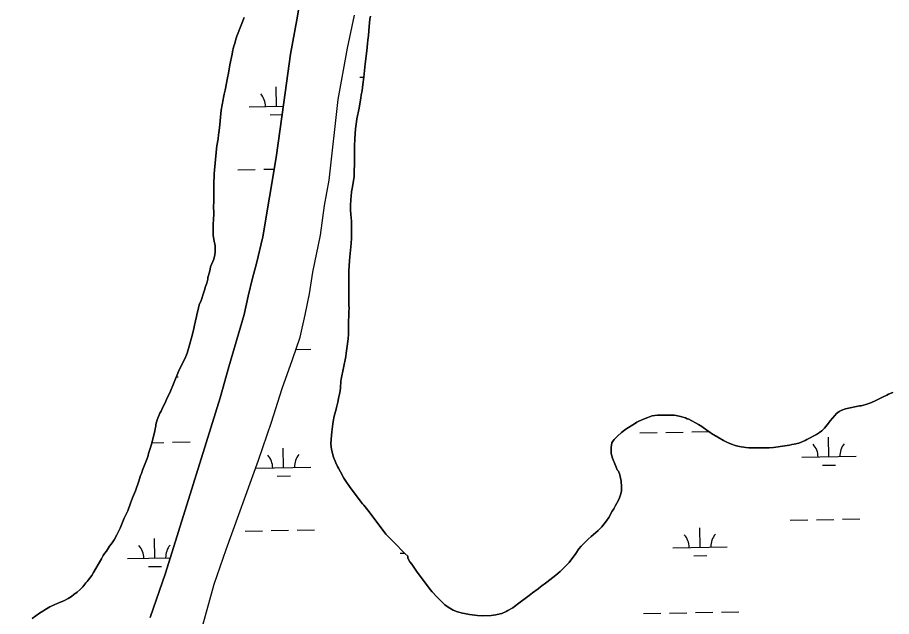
# Model space of a CAD drawing. Extents: x 3989314 to 4027622, y 243956 to 270014.
# Drawn here: x 4020146 to 4021754, y 256938 to 258041 of the extents above; entities that cross this region are included whole.
import ezdxf

# ---------------------------------------------------------------- set-up
doc = ezdxf.new("R2010")
doc.units = 0
for name, color, linetype in [('V-GRID-MAJR', 7, 'Continuous'), ('V-RIVR-EDGE', 7, 'Continuous'), ('V-TOPO-SHOR', 7, 'Continuous'), ('V-WETL-SWMP', 7, 'Continuous')]:
    doc.layers.add(name, color=color, linetype=linetype)

msp = doc.modelspace()

# ---------------------------------------------------------------- linework, layer by layer
at = {"layer": 'V-GRID-MAJR'}
msp.add_spline([(4020208.5, 249925.9), (4020086, 255983.7), (4019963.5, 262043.3), (4019841, 268102.9), (4019840.9, 268104.9)], degree=3, dxfattribs=at)
at = {"layer": 'V-RIVR-EDGE'}
for points in [[(4020738.3, 257347.7), (4020738.6, 257350.7), (4020739.2, 257354), (4020739.8, 257359.2), (4020740.8, 257371.4), (4020741.4, 257375.4), (4020749.8, 257417.1), (4020750.4, 257423.1), (4020751.8, 257431.9), (4020753.9, 257449.6), (4020754.7, 257458.2), (4020755, 257463.9), (4020755, 257478), (4020755.2, 257496.1), (4020755.4, 257500.7), (4020755.8, 257505.4), (4020755.5, 257512.4), (4020755.6, 257517.4), (4020755.5, 257574.5), (4020756.4, 257593.3), (4020757, 257600.5), (4020759.6, 257625.2), (4020760.4, 257635), (4020760.4, 257665.5), (4020759.8, 257672.7), (4020759.2, 257677.7), (4020758.4, 257687.2), (4020758.4, 257694.3), (4020759.1, 257706.6), (4020759.9, 257711.7), (4020760.5, 257720), (4020762, 257729.6), (4020762.9, 257733.9), (4020764.5, 257743.9), (4020764.9, 257748.2), (4020765, 257759.4), (4020765.9, 257770.2), (4020765.9, 257804.3), (4020766.2, 257818), (4020767.8, 257836.3), (4020769.3, 257849.2), (4020770.1, 257854.8), (4020774.2, 257874), (4020777.6, 257893), (4020778.3, 257898.5), (4020779.7, 257906.7), (4020780.9, 257918.1), (4020782.7, 257931.3), (4020785.3, 257955.8), (4020788.5, 257980.1), (4020789.8, 257993.4), (4020790.3, 257999.4), (4020791.4, 258007.9), (4020792.7, 258024.8), (4020794.2, 258038.4), (4020795, 258043.6)], [(4020562.9, 258041.5), (4020557.1, 258027.3), (4020549.3, 258007.1), (4020547.6, 258001.5), (4020545.6, 257993.5), (4020544.1, 257990), (4020543.2, 257986.4), (4020541.4, 257977.7), (4020540.7, 257973.8), (4020536.6, 257953.9), (4020533.6, 257939), (4020532.1, 257930.1), (4020527.6, 257907.7), (4020525.9, 257900.3), (4020524.9, 257894), (4020524, 257890.2), (4020520.3, 257870.8), (4020517.3, 257837.8), (4020516.2, 257828.7), (4020515.6, 257825), (4020514.7, 257817.6), (4020512.3, 257804.7), (4020511.7, 257799.1), (4020507.6, 257753.6), (4020507.2, 257745.4), (4020506.7, 257741.2), (4020506.8, 257699.1), (4020506.5, 257695.5), (4020506.7, 257679.2), (4020506.5, 257670), (4020505.6, 257660.3), (4020505.5, 257656.7), (4020505.5, 257647.5), (4020505.8, 257640.4), (4020506.8, 257632.5), (4020509.1, 257620.8), (4020509.6, 257616.1), (4020509.4, 257609.9), (4020508.8, 257604.2)], [(4020508.8, 257604.2), (4020507, 257596.4), (4020501, 257581.9), (4020499.9, 257577.7), (4020498.9, 257572.5), (4020496.1, 257562.5), (4020495.7, 257559.4), (4020494, 257552.3), (4020491.8, 257546.1), (4020490, 257539), (4020487.9, 257533.5), (4020483.3, 257519.9), (4020480, 257511.9), (4020478.4, 257506.5), (4020475.3, 257493.9), (4020474.7, 257490.4), (4020471.3, 257475), (4020469.7, 257465.7), (4020465.5, 257451.5), (4020464.5, 257446.8), (4020462.8, 257440.6), (4020461.4, 257436.3), (4020457.7, 257423.2), (4020456.3, 257420.1), (4020453.6, 257412.9), (4020444.7, 257395.9), (4020441.9, 257389.7), (4020426.1, 257350.1), (4020421.9, 257342.3), (4020416.5, 257330.4), (4020412.5, 257322.4), (4020409.9, 257316.5), (4020407.7, 257312.5), (4020404.1, 257303.3), (4020402.8, 257300.1), (4020400.4, 257291.7), (4020399.9, 257288.7), (4020398.9, 257283.9), (4020398.3, 257280.3), (4020394.1, 257262.3), (4020392.1, 257255.7), (4020390, 257247.7), (4020386.8, 257238.4), (4020385.9, 257234.6), (4020384.3, 257229.3), (4020383, 257226.1), (4020375.9, 257207.6), (4020373.8, 257201.5), (4020372.2, 257197.8), (4020368.6, 257187.7), (4020362.6, 257169.7), (4020357.2, 257156.5), (4020353.6, 257146.9), (4020348.6, 257133), (4020346.8, 257129.2), (4020345.3, 257126.4), (4020341.9, 257119.2), (4020334.7, 257101.1), (4020330.4, 257092.2), (4020328.6, 257088.8), (4020323.2, 257079.4), (4020321, 257076), (4020317.8, 257071.5), (4020314.9, 257067.8), (4020313.1, 257064.6), (4020309.1, 257058.3), (4020305.8, 257054.3), (4020303.2, 257050.3), (4020300.2, 257044.6), (4020293.9, 257033.9), (4020285.6, 257019.1), (4020282.2, 257014), (4020275.9, 257005.4), (4020273.6, 257002.6), (4020271.1, 257000), (4020267.5, 256995.5), (4020265.5, 256992.8), (4020260.9, 256988), (4020255.3, 256983.2), (4020249.3, 256978.7), (4020245.2, 256975.3), (4020238.6, 256971.5), (4020231.9, 256967.9), (4020221.9, 256963.7), (4020218.4, 256962.5), (4020213, 256960), (4020205.3, 256956), (4020195.6, 256950.4), (4020191.9, 256947.8), (4020185.8, 256944.3), (4020172.4, 256934.5)], [(4021257.3, 257277.2), (4021249.9, 257270.6), (4021243.9, 257264.4), (4021241.8, 257261.8), (4021239.6, 257257.9), (4021238, 257249.5), (4021238, 257243), (4021238.4, 257238.7), (4021240.5, 257230.1), (4021246.2, 257216.1), (4021247.6, 257213), (4021249.3, 257208.5), (4021251.6, 257206.1), (4021254.2, 257199), (4021256.7, 257187.6), (4021257.3, 257177), (4021257.1, 257169.3), (4021255.5, 257162.3), (4021253.8, 257156.6), (4021251.8, 257152.3), (4021246.3, 257142.8), (4021242.9, 257136.4), (4021240, 257132), (4021233.6, 257120.6), (4021229.3, 257114.6), (4021220.7, 257103.6), (4021214.5, 257096.7), (4021205, 257088.9), (4021201.3, 257085.5), (4021195.6, 257080.9), (4021182.9, 257068), (4021178.9, 257062.6), (4021173, 257054.1), (4021160.8, 257037.9), (4021155.8, 257032.5), (4021144.5, 257020.9), (4021136.3, 257014.1), (4021120, 257001.5), (4021108.2, 256992.8), (4021103.9, 256989.4), (4021093.1, 256981.7), (4021087.4, 256977.2), (4021068.1, 256962.7), (4021060.5, 256956.9), (4021057, 256954.4), (4021048.2, 256949.3), (4021044.8, 256947.6), (4021036.8, 256944), (4021033.8, 256943.1), (4021025.8, 256941.6), (4021017.3, 256940.3), (4021001.9, 256939.4), (4020992, 256940.3), (4020977.2, 256941.9), (4020968.2, 256943.8), (4020964.3, 256944.4), (4020955.1, 256946.8), (4020947.2, 256949.7), (4020938, 256955.4), (4020932.2, 256959.9), (4020929.8, 256962.5), (4020917.3, 256974.6), (4020908.6, 256983.7), (4020905.1, 256987.7), (4020879.6, 257021.6), (4020877.3, 257025.6), (4020873.6, 257031), (4020871.3, 257034.7), (4020867.9, 257039.2), (4020863.7, 257045.6), (4020863.7, 257049.5), (4020858.6, 257054.4), (4020838.3, 257075.3), (4020831.9, 257081.5), (4020823.4, 257090.1), (4020812.8, 257103.7), (4020790.1, 257134), (4020782.7, 257143.4), (4020780.8, 257146), (4020758, 257175.9), (4020748.4, 257189.1), (4020746.3, 257192.8), (4020739.9, 257204.5), (4020736.2, 257211.7), (4020734.7, 257214.3), (4020731.4, 257221.1), (4020727.1, 257231.7), (4020725.1, 257238.3), (4020723.2, 257246.3), (4020722.4, 257255.9), (4020722.6, 257264.6), (4020723.8, 257278), (4020725.7, 257293.1), (4020726.8, 257297.3), (4020728.6, 257307.3), (4020731.9, 257319.8), (4020732.9, 257322.9), (4020735.2, 257332.9), (4020736.6, 257339.6), (4020737, 257343), (4020738.3, 257347.7)], [(4021756.8, 257350.5), (4021748.7, 257347.4), (4021745.4, 257346), (4021737.4, 257342.3), (4021723, 257334.8), (4021714.2, 257331.2), (4021706.7, 257328.6), (4021698.4, 257326.4), (4021695.1, 257325.9), (4021669.4, 257320.6), (4021662.8, 257318.3), (4021657.9, 257315.9), (4021653, 257311.8), (4021649.6, 257308.3), (4021641.1, 257298.4), (4021637.9, 257294.1), (4021630.7, 257285.3), (4021625.8, 257280.4), (4021621.5, 257277), (4021615.8, 257273.6), (4021598.1, 257264.2), (4021595, 257262.3), (4021583.8, 257257.5), (4021575.2, 257255.6), (4021570.7, 257254.9), (4021566.2, 257253.8), (4021557.5, 257252.7), (4021549.3, 257251), (4021545.6, 257250.4), (4021536.8, 257249.7), (4021528.7, 257248.9), (4021518.2, 257248.8), (4021510.8, 257248.9), (4021507.4, 257248.7), (4021496.3, 257248.7), (4021491.3, 257249), (4021485.9, 257249.6), (4021482.2, 257249.8), (4021477.4, 257250.5), (4021471.1, 257251.9), (4021466.1, 257253.4), (4021459.7, 257255.7), (4021452.3, 257258.8), (4021445.2, 257262.5), (4021434.4, 257268.6), (4021422.8, 257275.5), (4021419.9, 257277.7), (4021416.8, 257279.4), (4021405.1, 257288), (4021399.2, 257291.6), (4021380.9, 257301.6), (4021377.8, 257302.5), (4021374.9, 257303.9), (4021366, 257306.5), (4021357.5, 257308.3), (4021354.3, 257308.8), (4021350.4, 257309.1), (4021344.9, 257309.2), (4021331.5, 257309.1), (4021327.5, 257309.2), (4021323.5, 257308.9), (4021313.5, 257307.5), (4021301, 257302.9), (4021288.8, 257297.7), (4021285.4, 257296), (4021281, 257293.1), (4021277.8, 257291.4), (4021269.9, 257286), (4021263.6, 257282), (4021259.9, 257279.1), (4021257.3, 257277.2)]]:
    msp.add_lwpolyline(points, dxfattribs=at)
at = {"layer": 'V-TOPO-SHOR'}
for points in [[(4020389.8, 256936.5), (4020417.7, 257017.9), (4020492.6, 257257.9), (4020518.3, 257341), (4020534.3, 257397.9), (4020562.9, 257494.1), (4020569.9, 257528.4), (4020578, 257561.4), (4020585.2, 257588.1), (4020596.9, 257637.5), (4020621.4, 257783.4), (4020635.8, 257884.5), (4020647.7, 257973.8), (4020659.4, 258036.7), (4020673.7, 258120.1), (4020689.4, 258204.7), (4020701.3, 258267.8), (4020720.1, 258382), (4020726.8, 258419.7), (4020732, 258441.3), (4020734.1, 258451.8)], [(4020483.5, 256911.3), (4020507.5, 256997.8), (4020529.5, 257061.8), (4020589.2, 257226.1), (4020613.1, 257296.1), (4020632.4, 257357.8), (4020651.6, 257411.6), (4020665.6, 257452.8), (4020674.7, 257493.8), (4020682.8, 257532.5), (4020689.2, 257572.2), (4020703, 257640.7), (4020710.8, 257695.2), (4020719.1, 257741.4), (4020735.5, 257890), (4020753.1, 257984.5), (4020765.9, 258045.6)]]:
    msp.add_lwpolyline(points, dxfattribs=at)
at = {"layer": 'V-WETL-SWMP'}
for p, q in [((4020775.7, 257931.4), (4020782.8, 257931.6)), ((4020622.1, 257877.6), (4020621.4, 257913.6)), ((4020572.1, 257876.6), (4020634.9, 257877.9)), ((4020610.4, 257861.9), (4020632.7, 257862.4)), ((4020551, 257760.7), (4020583, 257761.4)), ((4020599, 257761.7), (4020617.8, 257762.1)), ((4020657.9, 257430.1), (4020685.6, 257430.7)), ((4020437.8, 257379.3), (4020441.5, 257379.4)), ((4021290.7, 257276.2), (4021322.7, 257276.8)), ((4021338.7, 257277.2), (4021370.7, 257277.8)), ((4021386.7, 257278.1), (4021417.9, 257278.7)), ((4020392.9, 257258.3), (4020415.1, 257258.8)), ((4020431.1, 257259.1), (4020463.1, 257259.7)), ((4021639, 257232.4), (4021638.3, 257268.4)), ((4020635.4, 257212.4), (4020634.7, 257248.4)), ((4021589, 257231.4), (4021689, 257233.4)), ((4020585.4, 257211.4), (4020685.4, 257213.4)), ((4021627.3, 257216.7), (4021651.3, 257217.2)), ((4020623.7, 257196.7), (4020647.7, 257197.2)), ((4021567.9, 257115.5), (4021599.9, 257116.2)), ((4021615.9, 257116.5), (4021647.9, 257117.1)), ((4021663.9, 257117.4), (4021695.9, 257118.1)), ((4020564.3, 257095.5), (4020596.3, 257096.2)), ((4020612.3, 257096.5), (4020644.3, 257097.1)), ((4020660.3, 257097.4), (4020692.3, 257098.1)), ((4021401.8, 257065.8), (4021401.1, 257101.8)), ((4020398.2, 257045.8), (4020397.5, 257081.8)), ((4021351.8, 257064.8), (4021451.8, 257066.8)), ((4020348.2, 257044.8), (4020426.6, 257046.3)), ((4020850, 257054.8), (4020858.1, 257054.9)), ((4021390.1, 257050.1), (4021414.1, 257050.6)), ((4020386.5, 257030.1), (4020410.5, 257030.6)), ((4021297.4, 256943.6), (4021329.4, 256944.2)), ((4021345.4, 256944.6), (4021377.3, 256945.2)), ((4021393.3, 256945.5), (4021425.3, 256946.2)), ((4021441.3, 256946.5), (4021473.3, 256947.1))]:
    msp.add_line(p, q, dxfattribs=at)
for points in [[(4020673.7, 258120.1), (4020659.4, 258036.7), (4020647.7, 257973.8), (4020635.8, 257884.5), (4020621.4, 257783.4), (4020596.9, 257637.5), (4020585.2, 257588.1), (4020578, 257561.4), (4020569.9, 257528.4), (4020562.9, 257494.1), (4020534.3, 257397.9), (4020518.3, 257341), (4020492.6, 257257.8), (4020417.7, 257017.9), (4020389.8, 256936.5)], [(4020483.5, 256911.3), (4020507.5, 256997.8), (4020529.5, 257061.8), (4020589.2, 257226.1), (4020613.1, 257296.1), (4020632.4, 257357.8), (4020651.6, 257411.6), (4020665.6, 257452.8), (4020674.7, 257493.8), (4020682.8, 257532.5), (4020689.2, 257572.2), (4020703, 257640.7), (4020710.8, 257695.2), (4020719.1, 257741.4), (4020735.5, 257890), (4020753.1, 257984.5), (4020765.9, 258045.6)], [(4020795, 258043.6), (4020794.2, 258038.4), (4020792.7, 258024.8), (4020791.4, 258007.9), (4020790.3, 257999.4), (4020789.8, 257993.4), (4020788.5, 257980.1), (4020785.3, 257955.8), (4020782.7, 257931.3), (4020780.9, 257918.1), (4020779.7, 257906.7), (4020778.3, 257898.5), (4020777.6, 257893), (4020774.2, 257874), (4020770.1, 257854.8), (4020769.3, 257849.2), (4020767.8, 257836.3), (4020766.2, 257818), (4020765.9, 257804.3), (4020765.9, 257770.2), (4020765, 257759.4), (4020764.9, 257748.2), (4020764.5, 257743.9), (4020762.9, 257733.9), (4020762, 257729.6), (4020760.5, 257720), (4020759.9, 257711.7), (4020759.1, 257706.6), (4020758.4, 257694.3), (4020758.4, 257687.2), (4020759.2, 257677.7), (4020759.8, 257672.7), (4020760.4, 257665.5), (4020760.4, 257635), (4020759.6, 257625.2), (4020757, 257600.5), (4020756.4, 257593.3), (4020755.5, 257574.5), (4020755.6, 257517.4), (4020755.5, 257512.4), (4020755.8, 257505.4), (4020755.4, 257500.7), (4020755.2, 257496.1), (4020755, 257478), (4020755, 257463.9), (4020754.7, 257458.2), (4020753.9, 257449.6), (4020751.8, 257431.9), (4020750.4, 257423.1), (4020749.8, 257417.1), (4020741.4, 257375.4), (4020740.8, 257371.4), (4020739.8, 257359.2), (4020739.2, 257354), (4020738.6, 257350.7), (4020738.3, 257347.7)], [(4020490, 257539), (4020491.8, 257546.1), (4020494, 257552.3), (4020495.7, 257559.4), (4020496.1, 257562.5), (4020498.9, 257572.5), (4020499.9, 257577.7), (4020501, 257581.9), (4020507, 257596.4), (4020508.8, 257604.2), (4020509.4, 257609.9), (4020509.6, 257616.1), (4020509.1, 257620.8), (4020506.8, 257632.5), (4020505.8, 257640.4), (4020505.5, 257647.5), (4020505.5, 257656.7), (4020505.6, 257660.2), (4020506.5, 257670), (4020506.7, 257679.2), (4020506.5, 257695.5), (4020506.8, 257699.1), (4020506.7, 257741.2), (4020507.2, 257745.4), (4020507.6, 257753.6), (4020511.7, 257799.1), (4020512.3, 257804.7), (4020514.7, 257817.6), (4020515.6, 257825), (4020516.2, 257828.7), (4020517.3, 257837.8), (4020520.3, 257870.8), (4020524, 257890.2), (4020524.9, 257894), (4020525.9, 257900.3), (4020527.6, 257907.7), (4020532.1, 257930.1), (4020533.6, 257939), (4020536.6, 257953.9), (4020540.7, 257973.8), (4020541.4, 257977.7), (4020543.2, 257986.4), (4020544.1, 257990), (4020545.6, 257993.5), (4020547.6, 258001.5), (4020549.3, 258007.1), (4020557.1, 258027.3), (4020562.9, 258041.5)], [(4020172.4, 256934.5), (4020185.8, 256944.3), (4020191.9, 256947.8), (4020195.6, 256950.4), (4020205.3, 256956), (4020213, 256960), (4020218.4, 256962.5), (4020221.9, 256963.7), (4020231.9, 256967.9), (4020238.6, 256971.5), (4020245.2, 256975.3), (4020249.3, 256978.7), (4020255.3, 256983.2), (4020260.9, 256988), (4020265.5, 256992.8), (4020267.5, 256995.5), (4020271.1, 257000), (4020273.6, 257002.6), (4020275.9, 257005.4), (4020282.2, 257014), (4020285.6, 257019.1), (4020293.9, 257033.9), (4020300.2, 257044.6), (4020303.2, 257050.3), (4020305.8, 257054.3), (4020309.1, 257058.3), (4020313.1, 257064.6), (4020314.9, 257067.8), (4020317.8, 257071.5), (4020321, 257076), (4020323.2, 257079.4), (4020328.6, 257088.8), (4020330.4, 257092.2), (4020334.7, 257101.1), (4020341.9, 257119.2), (4020345.3, 257126.4), (4020346.8, 257129.2), (4020348.6, 257133), (4020353.6, 257146.9), (4020357.2, 257156.5), (4020362.6, 257169.7), (4020368.6, 257187.7), (4020372.2, 257197.8), (4020373.8, 257201.5), (4020375.9, 257207.6), (4020383, 257226.1), (4020384.3, 257229.3), (4020385.9, 257234.6), (4020386.8, 257238.4), (4020390, 257247.7), (4020392.1, 257255.7), (4020394.1, 257262.3), (4020398.3, 257280.3), (4020398.9, 257283.9), (4020399.9, 257288.7), (4020400.4, 257291.7), (4020402.8, 257300.1), (4020404.1, 257303.3), (4020407.7, 257312.5), (4020409.9, 257316.5), (4020412.5, 257322.4), (4020416.5, 257330.4), (4020421.9, 257342.3), (4020426.1, 257350.1), (4020441.9, 257389.7), (4020444.7, 257395.9), (4020453.6, 257412.9), (4020456.3, 257420.1), (4020457.7, 257423.2), (4020461.4, 257436.3), (4020462.8, 257440.6), (4020464.5, 257446.8), (4020465.5, 257451.5), (4020469.7, 257465.7), (4020471.3, 257474.9), (4020474.7, 257490.4), (4020475.3, 257493.9), (4020478.4, 257506.5), (4020480, 257511.9), (4020483.3, 257519.9), (4020487.8, 257533.5), (4020490, 257539)], [(4020738.3, 257347.7), (4020737, 257343), (4020736.6, 257339.6), (4020735.2, 257332.9), (4020732.9, 257322.9), (4020731.9, 257319.8), (4020728.6, 257307.3), (4020726.8, 257297.3), (4020725.7, 257293.1), (4020723.8, 257278), (4020722.6, 257264.6), (4020722.4, 257255.9), (4020723.2, 257246.3), (4020725.1, 257238.3), (4020727.1, 257231.7), (4020731.4, 257221.1), (4020734.7, 257214.3), (4020736.2, 257211.7), (4020739.9, 257204.5), (4020746.3, 257192.8), (4020748.4, 257189.1), (4020758, 257175.9), (4020780.8, 257146), (4020782.7, 257143.4), (4020790.1, 257134), (4020812.8, 257103.7), (4020823.4, 257090.1), (4020831.9, 257081.5), (4020838.3, 257075.3), (4020858.6, 257054.4), (4020863.7, 257049.5), (4020863.7, 257045.6), (4020867.9, 257039.2), (4020871.3, 257034.7), (4020873.6, 257031), (4020877.3, 257025.6), (4020879.6, 257021.6), (4020905.1, 256987.7), (4020908.6, 256983.7), (4020917.3, 256974.6), (4020929.8, 256962.5), (4020932.2, 256959.9), (4020938, 256955.4), (4020947.2, 256949.7), (4020955.1, 256946.8), (4020964.3, 256944.4), (4020968.2, 256943.8), (4020977.2, 256941.9), (4020992, 256940.3), (4021001.9, 256939.4), (4021017.3, 256940.3), (4021025.8, 256941.6), (4021033.8, 256943.1), (4021036.8, 256944), (4021044.8, 256947.6), (4021048.2, 256949.3), (4021057, 256954.4), (4021060.5, 256956.9), (4021068.1, 256962.7), (4021087.4, 256977.2), (4021093.1, 256981.7), (4021103.9, 256989.4), (4021108.2, 256992.8), (4021120, 257001.5), (4021136.3, 257014.1), (4021144.5, 257020.9), (4021155.8, 257032.5), (4021160.8, 257037.9), (4021173, 257054.1), (4021178.9, 257062.6), (4021182.9, 257068), (4021195.6, 257080.9), (4021201.3, 257085.6), (4021205, 257088.9), (4021214.5, 257096.7), (4021220.7, 257103.6), (4021229.3, 257114.6), (4021233.6, 257120.6), (4021240, 257132), (4021242.9, 257136.4), (4021246.3, 257142.8), (4021251.8, 257152.3), (4021253.8, 257156.6), (4021255.5, 257162.3), (4021257.1, 257169.3), (4021257.3, 257177), (4021256.7, 257187.6), (4021254.2, 257199), (4021251.6, 257206.1), (4021249.3, 257208.5), (4021247.6, 257213), (4021246.2, 257216.1), (4021240.5, 257230.1), (4021238.4, 257238.7), (4021238, 257243), (4021238, 257249.5), (4021239.6, 257257.9), (4021241.8, 257261.8), (4021243.9, 257264.4), (4021249.9, 257270.6), (4021257.3, 257277.2)], [(4021257.3, 257277.2), (4021259.9, 257279.1), (4021263.6, 257282), (4021269.9, 257286), (4021277.8, 257291.4), (4021281, 257293.1), (4021285.4, 257296), (4021288.8, 257297.7), (4021301, 257302.9), (4021313.5, 257307.5), (4021323.5, 257308.9), (4021327.5, 257309.2), (4021331.5, 257309.1), (4021344.9, 257309.2), (4021350.4, 257309.1), (4021354.3, 257308.8), (4021357.5, 257308.3), (4021366, 257306.5), (4021374.9, 257303.9), (4021377.8, 257302.5), (4021380.9, 257301.6), (4021399.2, 257291.6), (4021405.1, 257288), (4021416.8, 257279.4), (4021419.9, 257277.7), (4021422.8, 257275.5), (4021434.4, 257268.6), (4021445.2, 257262.5), (4021452.3, 257258.8), (4021459.7, 257255.7), (4021466.1, 257253.4), (4021471.1, 257251.9), (4021477.4, 257250.5), (4021482.2, 257249.8), (4021485.9, 257249.6), (4021491.3, 257249), (4021496.3, 257248.7), (4021507.4, 257248.7), (4021510.8, 257248.9), (4021518.2, 257248.8), (4021528.7, 257248.9), (4021536.8, 257249.7), (4021545.6, 257250.4), (4021549.3, 257251), (4021557.5, 257252.7), (4021566.2, 257253.8), (4021570.7, 257254.9), (4021575.2, 257255.6), (4021583.8, 257257.5), (4021595, 257262.3), (4021598.1, 257264.2), (4021615.8, 257273.6), (4021621.5, 257277), (4021625.8, 257280.4), (4021630.7, 257285.3), (4021637.9, 257294.1), (4021641.1, 257298.4), (4021649.6, 257308.3), (4021653, 257311.8), (4021657.9, 257315.9), (4021662.8, 257318.3), (4021669.4, 257320.6), (4021695.1, 257325.9), (4021698.4, 257326.4), (4021706.7, 257328.6), (4021714.2, 257331.2), (4021723, 257334.8), (4021737.4, 257342.3), (4021745.4, 257346), (4021748.7, 257347.4), (4021756.8, 257350.5)]]:
    msp.add_lwpolyline(points, dxfattribs=at)
for centre, start, end in [((4020566.9, 257877), 0.3699, 41.9135), ((4021583.8, 257231.8), 0.3699, 41.9135), ((4021694.2, 257234), 140.3699, 181.9135), ((4020580.1, 257211.8), 0.3699, 41.9135), ((4020690.6, 257214), 140.3699, 181.9135), ((4021346.6, 257065.2), 0.3699, 41.9135), ((4021457, 257067.4), 140.3699, 181.9135), ((4020342.9, 257045.2), 0.3699, 41.9135), ((4020453.4, 257047.4), 140.3699, 181.9135)]:
    msp.add_arc(centre, 35.2, start, end, dxfattribs=at)

doc.saveas('drawing.dxf')
